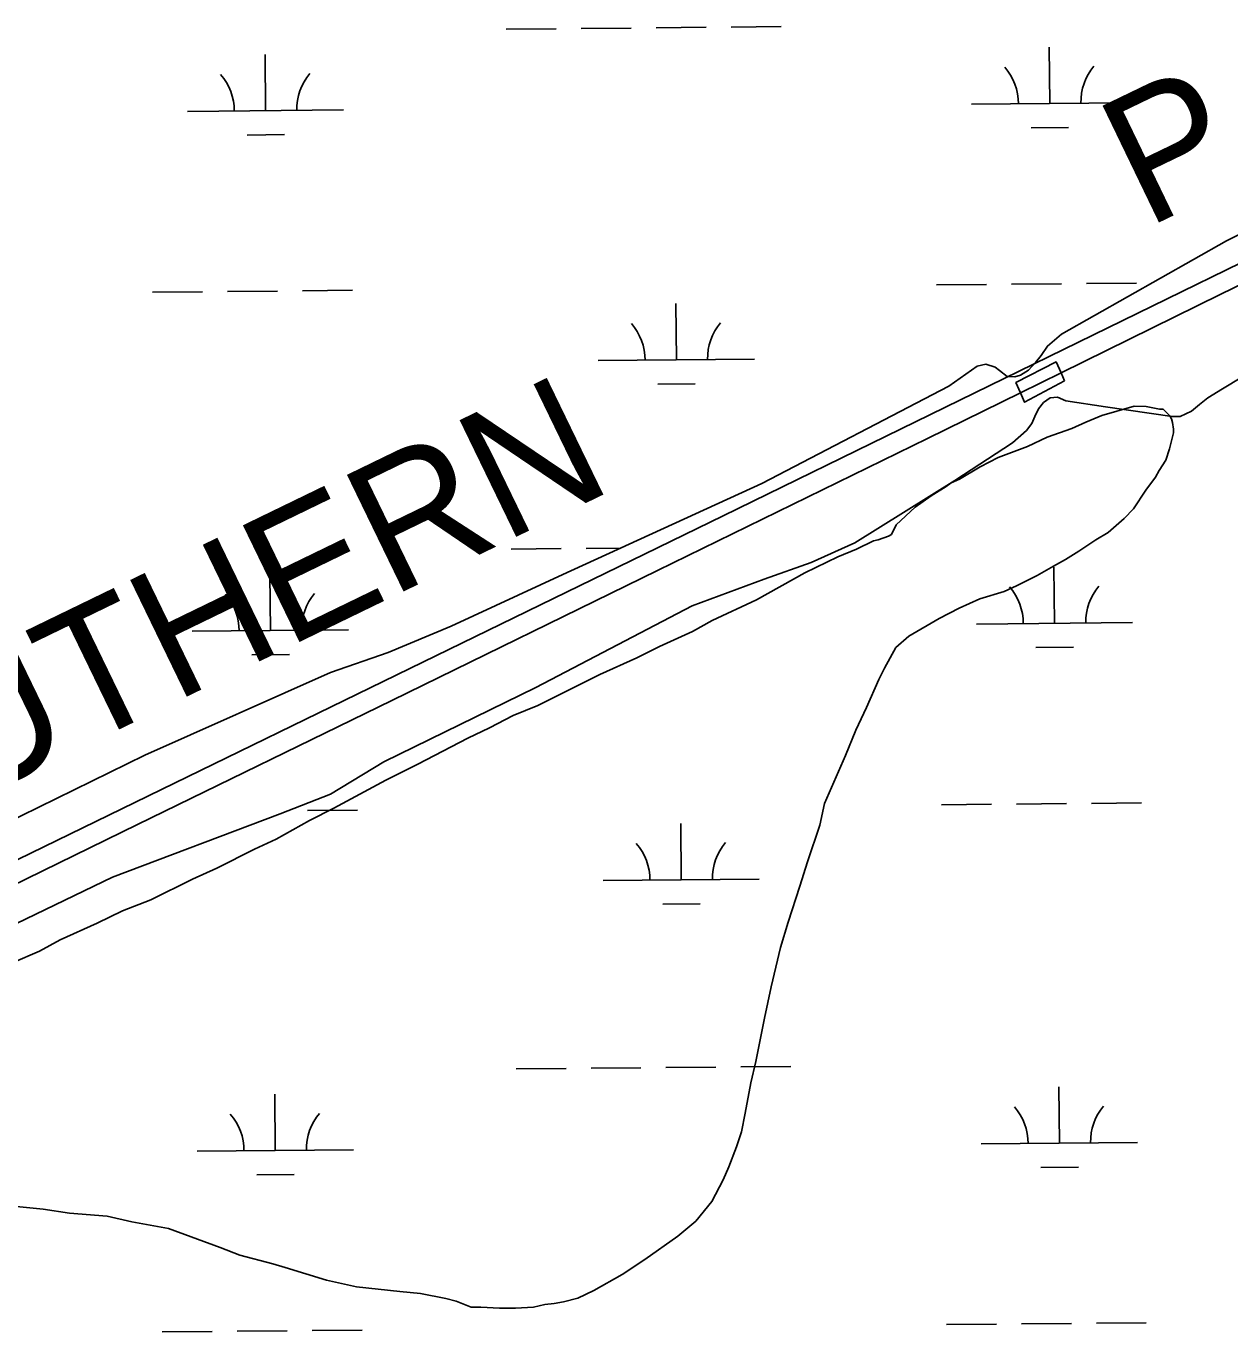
# Model space of a CAD drawing. Extents: x 3598634 to 3636690, y 517270 to 542944.
# Drawn here: x 3613635 to 3614405, y 523918 to 524760 of the extents above; entities that cross this region are included whole.
import ezdxf

# ---------------------------------------------------------------- set-up
doc = ezdxf.new("R2010")
doc.units = 0
for name, color, linetype in [('V-BRDG-OTLN', 7, 'Continuous'), ('V-RAIL-IDEN', 7, 'Continuous'), ('V-RAIL-TRAK', 7, 'Continuous'), ('V-ROAD-CNTR', 7, 'Continuous'), ('V-SITE-VEGE', 7, 'Continuous'), ('V-WETL-SWMP', 7, 'Continuous')]:
    doc.layers.add(name, color=color, linetype=linetype)

msp = doc.modelspace()

# ---------------------------------------------------------------- linework, layer by layer
at = {"layer": 'V-BRDG-OTLN'}
msp.add_lwpolyline([(3614299.81, 524533.46), (3614274.14, 524519.74), (3614271.49, 524525.83), (3614268.67, 524532.33), (3614294.33, 524545.58), (3614297.48, 524538.6)], close=True, dxfattribs=at)
at = {"layer": 'V-RAIL-TRAK'}
msp.add_lwpolyline([(3614576.7, 524675.09), (3614399.37, 524588.69), (3614297.48, 524538.6), (3614271.49, 524525.83), (3614212, 524496.59), (3614039.29, 524412.15), (3613869.18, 524328.88), (3613706.29, 524249.55), (3613533.98, 524165.31), (3613359.25, 524079.09), (3613183.32, 523992.87), (3613102.75, 523953.38), (3613071.52, 523938.07), (3613039.89, 523922.57), (3612859.54, 523834), (3612715.72, 523764.1)], dxfattribs=at)
at = {"layer": 'V-ROAD-CNTR'}
msp.add_lwpolyline([(3615846.15, 525306.61), (3615159.94, 524973.77), (3614867.56, 524832.04), (3614450.65, 524627.55), (3614081.26, 524447.13), (3613503.86, 524165.97), (3613020.59, 523930.18), (3612510.75, 523681.37), (3611965.67, 523412.47), (3611456.5, 523159.45), (3610677.55, 522777.33), (3610628.19, 522752.62)], dxfattribs=at)
at = {"layer": 'V-SITE-VEGE'}
for p, q in [((3614323.69, 524511.22), (3614344.21, 524517.17)), ((3614344.21, 524517.17), (3614352.04, 524517.14)), ((3614352.04, 524517.14), (3614360.48, 524515.3)), ((3614360.48, 524515.3), (3614362.89, 524515.29)), ((3614362.89, 524515.29), (3614367.09, 524511.05)), ((3614304.37, 524502.86), (3614313.43, 524507.04)), ((3614313.43, 524507.04), (3614323.69, 524511.22)), ((3614367.09, 524511.05), (3614368.29, 524509.24)), ((3614368.29, 524509.24), (3614368.88, 524506.83)), ((3614368.88, 524506.83), (3614369.47, 524502.6)), ((3614276, 524491.52), (3614288.68, 524497.5)), ((3614288.68, 524497.5), (3614304.37, 524502.86)), ((3614369.46, 524500.19), (3614367.01, 524489.95)), ((3614369.47, 524502.6), (3614369.46, 524500.19)), ((3614257.29, 524484.35), (3614276, 524491.52)), ((3614367.01, 524489.95), (3614364.57, 524482.73)), ((3614245.81, 524478.37), (3614257.29, 524484.35)), ((3614364.57, 524482.73), (3614360.32, 524476.12)), ((3614227.09, 524468.2), (3614232.52, 524470.59)), ((3614232.52, 524470.59), (3614245.81, 524478.37)), ((3614357.89, 524471.91), (3614351.83, 524463.49)), ((3614360.32, 524476.12), (3614357.89, 524471.91)), ((3614214.4, 524459.81), (3614224.06, 524465.8)), ((3614224.06, 524465.8), (3614227.09, 524468.2)), ((3614351.83, 524463.49), (3614343.95, 524451.47)), ((3614204.12, 524452.62), (3614214.4, 524459.81)), ((3614192.02, 524441.21), (3614204.12, 524452.62)), ((3614337.9, 524445.47), (3614327.62, 524436.47)), ((3614343.95, 524451.47), (3614337.9, 524445.47)), ((3614188.99, 524435.2), (3614192.02, 524441.21)), ((3614166.65, 524425.64), (3614177.52, 524431.02)), ((3614177.52, 524431.02), (3614180.53, 524431.61)), ((3614180.53, 524431.61), (3614187.17, 524434)), ((3614187.17, 524434), (3614188.99, 524435.2)), ((3614319.77, 524431.67), (3614308.89, 524424.48)), ((3614327.62, 524436.47), (3614319.77, 524431.67)), ((3614133.44, 524410.7), (3614154.57, 524420.86)), ((3614154.57, 524420.86), (3614166.65, 524425.64)), ((3614308.89, 524424.48), (3614300.43, 524419.09)), ((3614292.58, 524414.9), (3614282.31, 524408.92)), ((3614300.43, 524419.09), (3614292.58, 524414.9)), ((3614102.63, 524393.34), (3614133.44, 524410.7)), ((3614282.31, 524408.92), (3614269.02, 524402.34)), ((3614261.17, 524398.75), (3614245.48, 524393.99)), ((3614269.02, 524402.34), (3614261.17, 524398.75)), ((3614074.25, 524380.19), (3614102.63, 524393.34)), ((3614232.2, 524388.02), (3614219.52, 524381.44)), ((3614245.48, 524393.99), (3614232.2, 524388.02)), ((3614061.56, 524373.01), (3614074.25, 524380.19)), ((3614219.52, 524381.44), (3614200.18, 524370.06)), ((3614040.43, 524363.45), (3614061.56, 524373.01)), ((3614200.18, 524370.06), (3614191.72, 524362.86)), ((3614025.94, 524356.27), (3614040.43, 524363.45)), ((3614191.72, 524362.86), (3614184.43, 524349.63)), ((3614002.39, 524345.52), (3614025.94, 524356.27)), ((3613962.53, 524325.78), (3614002.39, 524345.52)), ((3614184.43, 524349.63), (3614180.79, 524342.41)), ((3614180.79, 524342.41), (3614172.88, 524324.36)), ((3613931.74, 524311.43), (3613946.84, 524319.21)), ((3613946.84, 524319.21), (3613962.53, 524325.78)), ((3614172.88, 524324.36), (3614166.2, 524309.92)), ((3613917.85, 524304.86), (3613931.74, 524311.43)), ((3613885.84, 524288.1), (3613917.85, 524304.86)), ((3614166.2, 524309.92), (3614159.5, 524293.67)), ((3614159.5, 524293.67), (3614146.12, 524262.98)), ((3613865.31, 524277.94), (3613885.84, 524288.1)), ((3613832.08, 524259.99), (3613865.31, 524277.94)), ((3613816.38, 524252.21), (3613832.08, 524259.99)), ((3614146.12, 524262.98), (3614143.05, 524249.13)), ((3613795.24, 524240.24), (3613816.38, 524252.21)), ((3614143.05, 524249.13), (3614135.13, 524225.66)), ((3613781.35, 524233.67), (3613795.24, 524240.24)), ((3613757.2, 524221.7), (3613781.35, 524233.67)), ((3613741.5, 524214.53), (3613757.2, 524221.7)), ((3614135.13, 524225.66), (3614130.25, 524210)), ((3613714.93, 524201.38), (3613741.5, 524214.53)), ((3614130.25, 524210), (3614122.92, 524187.13)), ((3613696.81, 524194.21), (3613714.93, 524201.38)), ((3613680.51, 524186.44), (3613696.81, 524194.21)), ((3613656.96, 524175.68), (3613680.51, 524186.44)), ((3614122.92, 524187.13), (3614118.04, 524170.87)), ((3613643.68, 524168.5), (3613656.96, 524175.68)), ((3613626.77, 524161.34), (3613643.68, 524168.5)), ((3614118.04, 524170.87), (3614111.91, 524145.58)), ((3614111.91, 524145.58), (3614107.62, 524125.71)), ((3614107.62, 524125.71), (3614102.08, 524098)), ((3614102.08, 524098), (3614099.02, 524084.15)), ((3614099.02, 524084.15), (3614095.32, 524064.88)), ((3614095.32, 524064.88), (3614092.87, 524052.83)), ((3614092.87, 524052.83), (3614089.81, 524043.2)), ((3614089.81, 524043.2), (3614084.94, 524030.56)), ((3614084.94, 524030.56), (3614081.29, 524022.14)), ((3614081.29, 524022.14), (3614074.01, 524008.31)), ((3614074.01, 524008.31), (3614063.71, 523995.69)), ((3613646.04, 524003.34), (3613622.55, 524005.85)), ((3613662.91, 524000.87), (3613646.04, 524003.34)), ((3613687.01, 523998.97), (3613662.91, 524000.87)), ((3613702.67, 523995.29), (3613687.01, 523998.97)), ((3613726.16, 523990.98), (3613702.67, 523995.29)), ((3613759.26, 523978.79), (3613726.16, 523990.98)), ((3614063.71, 523995.69), (3614052.22, 523986.09)), ((3614052.22, 523986.09), (3614031.07, 523971.1)), ((3613771.9, 523973.92), (3613759.26, 523978.79)), ((3613792.97, 523968.42), (3613771.9, 523973.92)), ((3613800.8, 523965.98), (3613792.97, 523968.42)), ((3613827.29, 523958.04), (3613800.8, 523965.98)), ((3614031.07, 523971.1), (3614016.56, 523961.52)), ((3613846.56, 523953.74), (3613827.29, 523958.04)), ((3614016.56, 523961.52), (3613998.44, 523951.34)), ((3613874.28, 523950.62), (3613846.56, 523953.74)), ((3613887.53, 523949.36), (3613874.28, 523950.62)), ((3613903.79, 523946.28), (3613887.53, 523949.36)), ((3613998.44, 523951.34), (3613988.18, 523946.56)), ((3613910.42, 523944.45), (3613903.79, 523946.28)), ((3613920.04, 523940.79), (3613910.42, 523944.45)), ((3613926.07, 523940.77), (3613920.04, 523940.79)), ((3613938.12, 523940.12), (3613926.07, 523940.77)), ((3613948.37, 523940.08), (3613938.12, 523940.12)), ((3613959.83, 523940.64), (3613948.37, 523940.08)), ((3613967.06, 523942.42), (3613959.83, 523940.64)), ((3613973.1, 523943), (3613967.06, 523942.42)), ((3613979.13, 523944.18), (3613973.1, 523943)), ((3613988.18, 523946.56), (3613979.13, 523944.18))]:
    msp.add_line(p, q, dxfattribs=at)
at = {"layer": 'V-WETL-SWMP'}
for p, q in [((3613942.45, 524758.48), (3613974.45, 524758.78)), ((3613990.45, 524758.93), (3614022.45, 524759.23)), ((3614038.45, 524759.38), (3614070.44, 524759.67)), ((3614086.44, 524759.82), (3614118.44, 524760.12)), ((3613788.34, 524706.3), (3613788, 524742.3)), ((3614290.22, 524710.98), (3614289.89, 524746.97)), ((3613738.34, 524705.84), (3613838.33, 524706.77)), ((3614240.23, 524710.51), (3614340.22, 524711.44)), ((3613776.48, 524690.76), (3613800.48, 524690.99)), ((3614278.37, 524695.43), (3614302.37, 524695.66)), ((3613716.01, 524590.19), (3613748.01, 524590.49)), ((3613764, 524590.64), (3613796, 524590.94)), ((3613812, 524591.09), (3613844, 524591.38)), ((3614217.89, 524594.87), (3614249.89, 524595.16)), ((3614265.89, 524595.31), (3614297.89, 524595.61)), ((3614313.89, 524595.76), (3614345.89, 524596.06)), ((3614051.27, 524546.88), (3614050.93, 524582.88)), ((3614001.27, 524546.42), (3614101.27, 524547.35)), ((3614400.78, 524528.44), (3614432.03, 524547.31)), ((3614039.41, 524531.34), (3614063.41, 524531.56)), ((3614286.31, 524519.64), (3614290.52, 524522.6)), ((3614290.52, 524522.6), (3614295.31, 524522.95)), ((3614295.31, 524522.95), (3614300.47, 524520.72)), ((3614300.47, 524520.72), (3614325.95, 524516.92)), ((3614386.15, 524518.4), (3614391.56, 524522.54)), ((3614391.56, 524522.54), (3614400.78, 524528.44)), ((3614280.65, 524510.72), (3614283.09, 524515.49)), ((3614283.09, 524515.49), (3614286.31, 524519.64)), ((3614325.95, 524516.92), (3614368.54, 524510.58)), ((3614373.72, 524510.53), (3614380.93, 524514.06)), ((3614380.93, 524514.06), (3614386.15, 524518.4)), ((3614275.39, 524501.6), (3614278.82, 524506.15)), ((3614278.82, 524506.15), (3614280.65, 524510.72)), ((3614368.54, 524510.58), (3614373.72, 524510.53)), ((3614266.36, 524493.7), (3614275.39, 524501.6)), ((3614229.49, 524469.7), (3614266.36, 524493.7)), ((3614165.57, 524429.79), (3614229.49, 524469.7)), ((3614137.57, 524417.27), (3614165.57, 524429.79)), ((3613945.55, 524425.82), (3613977.54, 524426.12)), ((3613993.54, 524426.27), (3614015.6, 524426.47)), ((3614107.58, 524406.56), (3614137.57, 524417.27)), ((3614293.33, 524378.3), (3614292.99, 524414.3)), ((3613791.43, 524373.64), (3613791.1, 524409.64)), ((3614061.4, 524389.41), (3614107.58, 524406.56)), ((3613961.31, 524337.25), (3614061.4, 524389.41)), ((3614243.33, 524377.84), (3614343.33, 524378.77)), ((3613741.44, 524373.18), (3613841.43, 524374.11)), ((3614281.47, 524362.76), (3614305.47, 524362.99)), ((3613779.58, 524358.1), (3613803.58, 524358.32)), ((3613864.05, 524289.64), (3613961.31, 524337.25)), ((3613830, 524269), (3613864.05, 524289.64)), ((3613797.6, 524256.32), (3613830, 524269)), ((3614221, 524262.19), (3614253, 524262.49)), ((3614269, 524262.64), (3614300.99, 524262.94)), ((3614316.99, 524263.09), (3614348.99, 524263.39)), ((3613690.44, 524215.78), (3613797.6, 524256.32)), ((3613815.11, 524258.42), (3613847.11, 524258.71)), ((3614054.37, 524214.21), (3614054.04, 524250.21)), ((3613569.58, 524157.81), (3613690.44, 524215.78)), ((3614004.37, 524213.75), (3614104.37, 524214.68)), ((3614042.52, 524198.67), (3614066.52, 524198.89)), ((3613948.65, 524093.15), (3613980.65, 524093.45)), ((3613996.65, 524093.6), (3614028.65, 524093.9)), ((3614044.65, 524094.04), (3614076.65, 524094.34)), ((3614092.64, 524094.49), (3614124.64, 524094.79)), ((3613794.54, 524040.97), (3613794.2, 524076.97)), ((3614296.42, 524045.64), (3614296.09, 524081.64)), ((3613744.54, 524040.51), (3613844.54, 524041.44)), ((3614246.43, 524045.18), (3614346.42, 524046.11)), ((3613782.68, 524025.43), (3613806.68, 524025.65)), ((3614284.57, 524030.1), (3614308.57, 524030.33)), ((3613722.21, 523924.86), (3613754.21, 523925.16)), ((3613770.21, 523925.31), (3613802.2, 523925.61)), ((3613818.2, 523925.76), (3613850.2, 523926.05)), ((3614224.09, 523929.53), (3614256.09, 523929.83)), ((3614272.09, 523929.98), (3614304.09, 523930.28)), ((3614320.09, 523930.43), (3614352.09, 523930.73))]:
    msp.add_line(p, q, dxfattribs=at)
msp.add_lwpolyline([(3614590.85, 524716.86), (3614403.44, 524623.04), (3614297.77, 524563.39), (3614288.74, 524555.7), (3614284.71, 524549.76), (3614281.08, 524545.2), (3614276.66, 524540.26), (3614271.65, 524537.12), (3614267.86, 524535.96), (3614263.08, 524536.2), (3614258.14, 524540.02), (3614255.37, 524542.24), (3614249.41, 524544.08), (3614243.82, 524542.93), (3614225.78, 524529.94), (3614105.96, 524467.82), (3613978.59, 524409.54), (3613907.21, 524376.48), (3613866.83, 524359.7), (3613829.88, 524346.86), (3613711.12, 524293.89), (3613620.53, 524249.65)], dxfattribs=at)
for centre, start, end in [((3614234.98, 524710.94), 359.76153, 41.30519), ((3614345.46, 524711.96), 139.76152, 181.30518), ((3613733.09, 524706.26), 359.76153, 41.30519), ((3613843.57, 524707.29), 139.76152, 181.30518), ((3613996.02, 524546.84), 359.76153, 41.30519), ((3614106.5, 524547.87), 139.76152, 181.30518), ((3613736.19, 524373.6), 359.76153, 41.30519), ((3613846.67, 524374.63), 139.76152, 181.30518), ((3614238.08, 524378.27), 359.76153, 41.30519), ((3614348.56, 524379.29), 139.76152, 181.30518), ((3613999.13, 524214.17), 359.76153, 41.30519), ((3614109.61, 524215.2), 139.76152, 181.30518), ((3614241.18, 524045.6), 359.76153, 41.30519), ((3614351.66, 524046.63), 139.76152, 181.30518), ((3613739.29, 524040.93), 359.76153, 41.30519), ((3613849.77, 524041.96), 139.76152, 181.30518)]:
    msp.add_arc(centre, 35.25, start, end, dxfattribs=at)

# ---------------------------------------------------------------- texts
at = {"layer": 'V-RAIL-IDEN'}
for s, rotation, p in [('PACIFIC', 25.76278, (3614351.98, 524630.79)), ('SOUTHERN', 25.8743, (3613452.34, 524192.83))]:
    msp.add_text(s, height=83, rotation=rotation, dxfattribs=at).set_placement(p)

doc.saveas('drawing.dxf')
